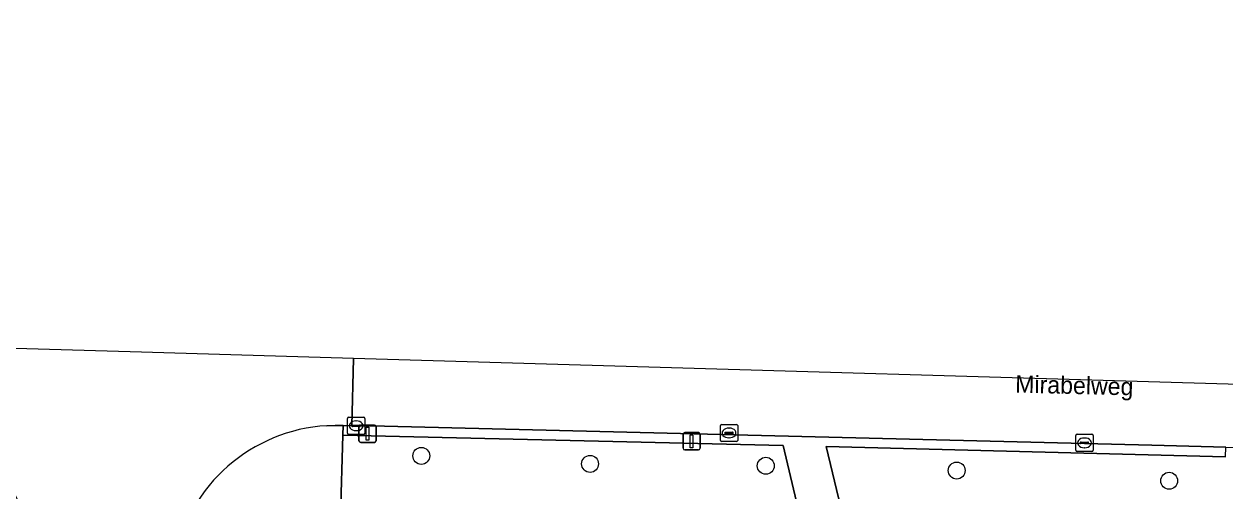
# Model space of a CAD drawing. Extents: x 162026 to 163502, y 387295 to 388169.
# Drawn here: x 162901 to 162970.4, y 388083.5 to 388110.6 of the extents above; entities that cross this region are included whole.
import ezdxf

# ---------------------------------------------------------------- set-up
doc = ezdxf.new("R2010")
doc.units = 0
for name, color, linetype in [('IMGEO_Boom', 7, 'Continuous'), ('IMGEO_Groenvoorziening', 7, 'Continuous'), ('IMGEO_Kolk', 7, 'Continuous'), ('IMGEO_Lichtmast', 7, 'Continuous'), ('IMGEO_Openbare_ruimte_label', 7, 'Continuous'), ('IMGEO_Rijbaan_lokaal_open', 7, 'Continuous'), ('IMGEO_Voetpad_open', 7, 'Continuous')]:
    doc.layers.add(name, color=color, linetype=linetype)

msp = doc.modelspace()

# ---------------------------------------------------------------- linework, layer by layer
at = {"layer": 'IMGEO_Boom'}
for centre in [(162923.931, 388085.568), (162933.688, 388085.105), (162943.85, 388085), (162954.889, 388084.721), (162967.175, 388084.13)]:
    msp.add_circle(centre, 0.489, dxfattribs=at)
at = {"layer": 'IMGEO_Groenvoorziening'}
msp.add_lwpolyline([(162944.861, 388086.174), (162919.395, 388086.776), (162919.124, 388077.36), (162947.092, 388076.713)], close=True, dxfattribs=at)
msp.add_lwpolyline([(162970.431, 388085.515), (162947.342, 388086.114), (162949.406, 388077.527), (162970.605, 388082.546)], dxfattribs=at)
at = {"layer": 'IMGEO_Kolk'}
for p, q in [((162919.66, 388086.883), (162919.66, 388087.735)), ((162919.735, 388087.809), (162920.587, 388087.809)), ((162919.919, 388087.303), (162919.919, 388087.315)), ((162919.962, 388087.352), (162920.36, 388087.352)), ((162920.148, 388087.589), (162920.173, 388087.589)), ((162920.403, 388087.315), (162920.403, 388087.303)), ((162920.661, 388087.735), (162920.661, 388086.883)), ((162941.224, 388086.469), (162941.224, 388087.321)), ((162941.299, 388087.395), (162942.151, 388087.395)), ((162942.225, 388087.321), (162942.225, 388086.469)), ((162920.587, 388086.809), (162919.735, 388086.809)), ((162920.357, 388087.266), (162919.959, 388087.266)), ((162920.171, 388087.029), (162920.146, 388087.029)), ((162941.483, 388086.889), (162941.483, 388086.901)), ((162941.921, 388086.852), (162941.523, 388086.852)), ((162941.526, 388086.938), (162941.924, 388086.938)), ((162941.735, 388086.615), (162941.71, 388086.615)), ((162941.712, 388087.175), (162941.737, 388087.175)), ((162941.967, 388086.901), (162941.967, 388086.889)), ((162961.777, 388085.899), (162961.777, 388086.751)), ((162961.852, 388086.825), (162962.704, 388086.825)), ((162962.265, 388086.605), (162962.29, 388086.605)), ((162962.778, 388086.751), (162962.778, 388085.899)), ((162942.151, 388086.395), (162941.299, 388086.395)), ((162962.036, 388086.319), (162962.036, 388086.331)), ((162962.474, 388086.282), (162962.076, 388086.282)), ((162962.079, 388086.368), (162962.477, 388086.368)), ((162962.288, 388086.045), (162962.263, 388086.045)), ((162962.52, 388086.331), (162962.52, 388086.319)), ((162962.704, 388085.825), (162961.852, 388085.825))]:
    msp.add_line(p, q, dxfattribs=at)
for points in [[(162919.66, 388086.883), (162919.66, 388087.735)], [(162919.735, 388087.809), (162920.587, 388087.809)], [(162920.661, 388087.735), (162920.661, 388086.883)], [(162941.224, 388086.469), (162941.224, 388087.321)], [(162941.299, 388087.395), (162942.151, 388087.395)], [(162942.225, 388087.321), (162942.225, 388086.469)], [(162920.587, 388086.809), (162919.735, 388086.809)], [(162961.777, 388085.899), (162961.777, 388086.751)], [(162961.852, 388086.825), (162962.704, 388086.825)], [(162962.778, 388086.751), (162962.778, 388085.899)], [(162942.151, 388086.395), (162941.299, 388086.395)], [(162962.704, 388085.825), (162961.852, 388085.825)]]:
    msp.add_lwpolyline(points, dxfattribs=at)
for centre, radius, start, end in [((162919.737, 388087.733), 0.0765, 91.55205, 178.44795), ((162919.737, 388087.733), 0.0765, 91.55205, 178.44795), ((162919.959, 388087.312), 0.0403, 85.87752, 175.75265), ((162919.956, 388087.302), 0.0366, 178.93798, 274.71019), ((162920.36, 388087.309), 0.043, 264.86636, 352.45326), ((162920.364, 388087.314), 0.0386, 1.73085, 96.63898), ((162920.585, 388087.733), 0.0765, 1.55205, 88.44795), ((162920.585, 388087.733), 0.0765, 1.55205, 88.44795), ((162941.301, 388087.319), 0.0765, 91.55205, 178.44795), ((162941.301, 388087.319), 0.0765, 91.55205, 178.44795), ((162942.149, 388087.319), 0.0765, 1.55205, 88.44795), ((162942.149, 388087.319), 0.0765, 1.55205, 88.44795), ((162919.737, 388086.885), 0.0765, 181.55205, 268.44795), ((162919.737, 388086.885), 0.0765, 181.55205, 268.44795), ((162920.585, 388086.885), 0.0765, 271.55205, 358.44795), ((162920.585, 388086.885), 0.0765, 271.55205, 358.44795), ((162941.523, 388086.898), 0.0403, 85.87752, 175.75265), ((162941.52, 388086.888), 0.0366, 178.93798, 274.71019), ((162941.924, 388086.895), 0.043, 264.86636, 352.45326), ((162941.928, 388086.9), 0.0386, 1.73085, 96.63898), ((162961.854, 388086.749), 0.0765, 91.55205, 178.44795), ((162961.854, 388086.749), 0.0765, 91.55205, 178.44795), ((162962.702, 388086.749), 0.0765, 1.55205, 88.44795), ((162962.702, 388086.749), 0.0765, 1.55205, 88.44795), ((162941.301, 388086.471), 0.0765, 181.55205, 268.44795), ((162941.301, 388086.471), 0.0765, 181.55205, 268.44795), ((162942.149, 388086.471), 0.0765, 271.55205, 358.44795), ((162942.149, 388086.471), 0.0765, 271.55205, 358.44795), ((162962.076, 388086.328), 0.0403, 85.87752, 175.75265), ((162962.073, 388086.318), 0.0366, 178.93798, 274.71019), ((162962.477, 388086.325), 0.043, 264.86636, 352.45326), ((162962.481, 388086.33), 0.0386, 1.73085, 96.63898), ((162961.854, 388085.901), 0.0765, 181.55205, 268.44795), ((162961.854, 388085.901), 0.0765, 181.55205, 268.44795), ((162962.702, 388085.901), 0.0765, 271.55205, 358.44795), ((162962.702, 388085.901), 0.0765, 271.55205, 358.44795)]:
    msp.add_arc(centre, radius, start, end, dxfattribs=at)
for centre, major_axis, ratio, start_param, end_param in [((162920.147, 388087.309), (-0.387, 0.002), 0.722429, 4.712389, 7.853982), ((162920.172, 388087.309), (-0.39, 0.002), 0.717154, 1.570796, 4.712389), ((162941.711, 388086.895), (-0.387, 0.002), 0.722429, 4.712389, 7.853982), ((162941.736, 388086.895), (-0.39, 0.002), 0.717154, 1.570796, 4.712389), ((162962.264, 388086.325), (-0.387, 0.002), 0.722429, 4.712389, 7.853982), ((162962.289, 388086.325), (-0.39, 0.002), 0.717154, 1.570796, 4.712389)]:
    msp.add_ellipse(centre, major_axis=major_axis, ratio=ratio, start_param=start_param, end_param=end_param, dxfattribs=at)
at = {"layer": 'IMGEO_Lichtmast'}
for p, q in [((162920.427, 388087.35), (162921.217, 388087.35)), ((162921.217, 388087.35), (162920.427, 388087.35)), ((162920.327, 388086.45), (162920.327, 388087.25)), ((162920.327, 388087.25), (162920.327, 388086.45)), ((162921.317, 388087.25), (162921.317, 388086.45)), ((162921.317, 388086.45), (162921.317, 388087.25)), ((162939.064, 388086.016), (162939.064, 388086.816)), ((162939.064, 388086.816), (162939.064, 388086.016)), ((162939.164, 388086.916), (162939.954, 388086.916)), ((162939.954, 388086.916), (162939.164, 388086.916)), ((162940.054, 388086.816), (162940.054, 388086.016)), ((162940.054, 388086.016), (162940.054, 388086.816)), ((162921.217, 388086.35), (162920.427, 388086.35)), ((162920.427, 388086.35), (162921.217, 388086.35)), ((162939.954, 388085.916), (162939.164, 388085.916)), ((162939.164, 388085.916), (162939.954, 388085.916))]:
    msp.add_line(p, q, dxfattribs=at)
for points in [[(162920.747, 388087.225), (162920.897, 388087.225), (162920.897, 388086.475), (162920.747, 388086.475), (162920.747, 388087.225)], [(162939.484, 388086.791), (162939.634, 388086.791), (162939.634, 388086.041), (162939.484, 388086.041), (162939.484, 388086.791)]]:
    msp.add_lwpolyline(points, dxfattribs=at)
for centre, start, end in [((162920.427, 388087.25), 90, 180), ((162920.427, 388087.25), 90, 180), ((162921.217, 388087.25), 0, 90), ((162921.217, 388087.25), 360, 90), ((162939.164, 388086.816), 90, 180), ((162939.164, 388086.816), 90, 180), ((162939.954, 388086.816), 0, 90), ((162939.954, 388086.816), 360, 90), ((162920.427, 388086.45), 180, 270), ((162920.427, 388086.45), 180, 270), ((162921.217, 388086.45), 270, 0), ((162921.217, 388086.45), 270, 0), ((162939.164, 388086.016), 180, 270), ((162939.164, 388086.016), 180, 270), ((162939.954, 388086.016), 270, 0), ((162939.954, 388086.016), 270, 0)]:
    msp.add_arc(centre, 0.1, start, end, dxfattribs=at)
at = {"layer": 'IMGEO_Rijbaan_lokaal_open'}
for points in [[(163068.422, 388106.205), (163065.289, 388110.558), (163030.627, 388101.772), (162981.751, 388089.382), (162920.001, 388091.209), (162919.909, 388087.314), (162920.161, 388087.309), (162921.807, 388087.289), (162966.178, 388086.194), (162970.453, 388086.065), (162976.777, 388085.875), (162981.783, 388085.977), (162986.759, 388086.526), (162991.223, 388087.408), (162995.925, 388088.539), (163000, 388089.519), (163000.765, 388089.703), (163022.198, 388094.855), (163040.533, 388098.936), (163051.814, 388101.754), (163068.586, 388105.683), (163068.422, 388106.205)], [(162920.001, 388091.209), (162907.755, 388091.571), (162891.143, 388092.062), (162891.08, 388088.123), (162892.606, 388088.061)], [(162918.466, 388087.318), (162918.945, 388087.333), (162919.417, 388087.324), (162919.909, 388087.314), (162920.001, 388091.209)]]:
    msp.add_lwpolyline(points, dxfattribs=at)
for centre, radius, start, end in [((162892.426, 388078.926), 9.137, 0.85222, 88.87335), ((162919.04, 388077.78), 9.555, 93.44561, 168.89858)]:
    msp.add_arc(centre, radius, start, end, dxfattribs=at)
at = {"layer": 'IMGEO_Voetpad_open'}
msp.add_lwpolyline([(162915.105, 387943.07), (162915.768, 387966.414), (162915.809, 387967.853), (162916.722, 388000), (162917.682, 388030.032), (162917.725, 388031.38), (162918.964, 388070.161), (162919.022, 388071.977), (162919.025, 388072.045), (162919.124, 388077.36), (162919.395, 388086.776), (162919.417, 388087.324), (162918.945, 388087.333), (162918.466, 388087.318)], dxfattribs=at)
msp.add_lwpolyline([(162947.342, 388086.114), (162970.431, 388085.515), (162970.453, 388086.065), (162966.178, 388086.194), (162921.807, 388087.289), (162920.161, 388087.309), (162919.909, 388087.314), (162919.417, 388087.324), (162919.395, 388086.776), (162944.861, 388086.174), (162947.092, 388076.713), (162949.406, 388077.527)], close=True, dxfattribs=at)
for centre, radius, start, end in [((162892.426, 388078.926), 9.137, 0.85222, 88.87335), ((162919.04, 388077.78), 9.555, 93.44561, 168.89858)]:
    msp.add_arc(centre, radius, start, end, dxfattribs=at)

# ---------------------------------------------------------------- texts
at = {"layer": 'IMGEO_Openbare_ruimte_label'}
msp.add_text('Mirabelweg', height=1, rotation=358.62517, dxfattribs=at).set_placement((162958.262, 388089.233))

doc.saveas('drawing.dxf')
